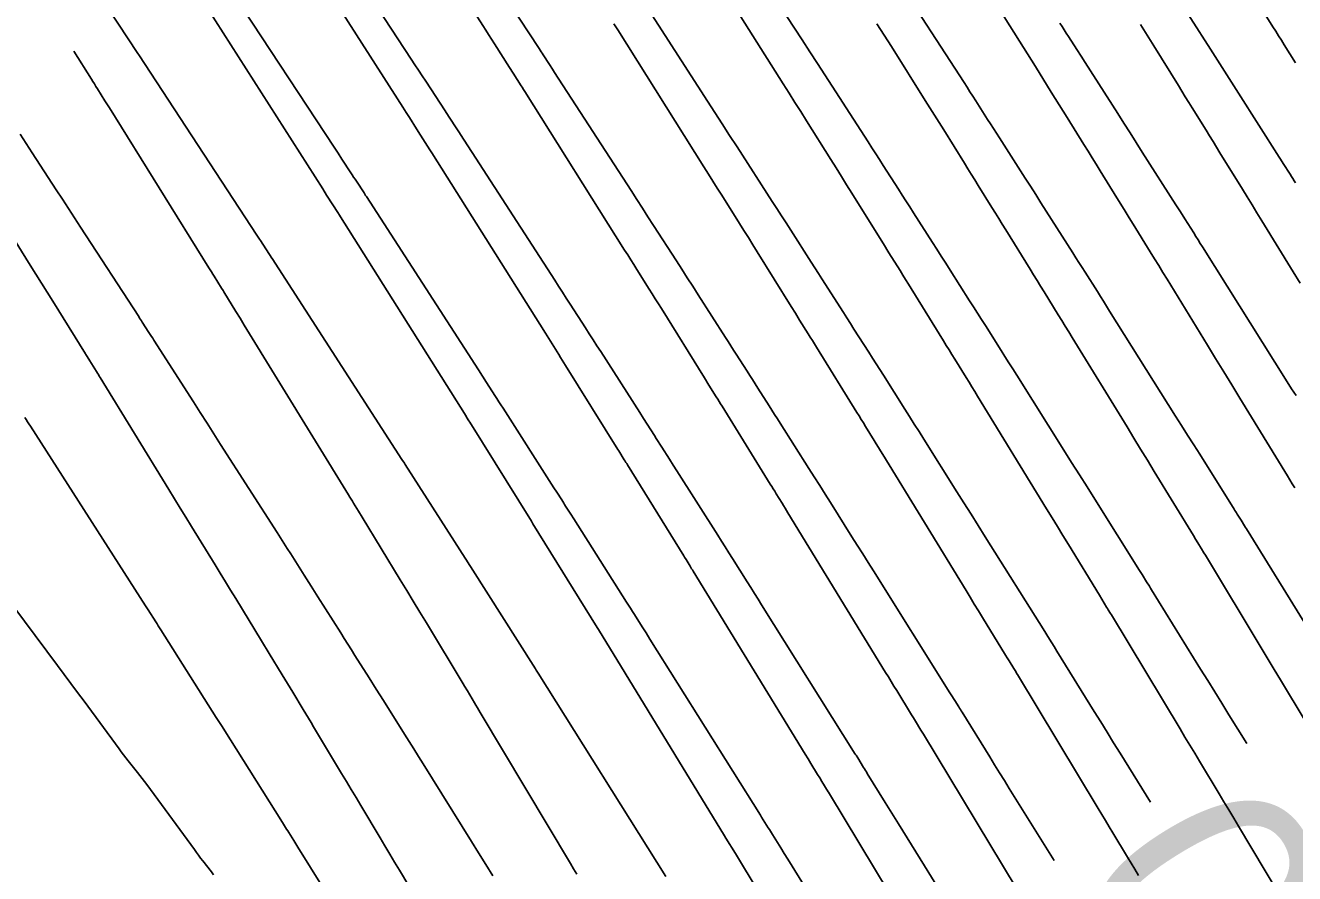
# Model space of a CAD drawing. Extents: x 954385 to 988206, y 1868364 to 1924553.
# Drawn here: x 957717.65 to 957751.42, y 1920053.74 to 1920076.31 of the extents above; entities that cross this region are included whole.
import ezdxf

# ---------------------------------------------------------------- set-up
doc = ezdxf.new("R2010")
doc.units = 0
for name, color, linetype in [('1', 7, 'Continuous'), ('Default', 7, 'Continuous'), ('Ex_Major Contours', 7, 'Continuous'), ('Ex_Minor Contours', 7, 'Continuous')]:
    doc.layers.add(name, color=color, linetype=linetype)

msp = doc.modelspace()

# ---------------------------------------------------------------- linework, layer by layer
at = {"layer": '1'}
for points in [[(957734.688, 1920053.668), (957731.292, 1920059.075), (957731.24, 1920059.158), (957731.222, 1920059.186), (957729.491, 1920061.913), (957729.455, 1920061.97), (957729.429, 1920062.01), (957727.758, 1920064.624), (957727.736, 1920064.658), (957727.671, 1920064.759), (957724.22, 1920070.102), (957724.21, 1920070.116), (957723.906, 1920070.583), (957723.883, 1920070.619), (957723.811, 1920070.729), (957720.671, 1920075.52), (957720.645, 1920075.559), (957685.358, 1920129.1)], [(957742.451, 1920052.53), (957740.879, 1920055.069), (957740.791, 1920055.211), (957740.703, 1920055.353), (957740.615, 1920055.495), (957740.527, 1920055.637), (957740.049, 1920056.41), (957740.024, 1920056.45), (957739.999, 1920056.49), (957739.974, 1920056.53), (957739.949, 1920056.57), (957739.792, 1920056.822), (957739.75, 1920056.89), (957739.728, 1920056.924), (957737.238, 1920060.889), (957737.141, 1920061.043), (957737.044, 1920061.198), (957736.947, 1920061.352), (957736.849, 1920061.507), (957736.461, 1920062.125), (957736.364, 1920062.28), (957736.266, 1920062.434), (957736.169, 1920062.588), (957736.071, 1920062.742), (957734.985, 1920064.454), (957734.884, 1920064.611), (957734.784, 1920064.769), (957734.581, 1920065.089), (957734.532, 1920065.166), (957734.483, 1920065.242), (957734.435, 1920065.319), (957734.386, 1920065.395), (957734.19, 1920065.701), (957734.092, 1920065.854), (957733.994, 1920066.007), (957732.958, 1920067.628), (957732.857, 1920067.786), (957732.755, 1920067.945), (957732.653, 1920068.103), (957732.551, 1920068.262), (957732.142, 1920068.894), (957732.04, 1920069.052), (957731.937, 1920069.211), (957731.835, 1920069.369), (957731.733, 1920069.527), (957729.228, 1920073.405), (957729.199, 1920073.449), (957729.113, 1920073.582), (957728.943, 1920073.843), (957728.911, 1920073.892), (957728.88, 1920073.94), (957728.848, 1920073.989), (957728.816, 1920074.037), (957728.303, 1920074.82), (957728.207, 1920074.966), (957728.111, 1920075.113), (957728.014, 1920075.26), (957727.918, 1920075.406), (957725.766, 1920078.691)], [(957751.859, 1920060.129), (957750.133, 1920062.916), (957750.109, 1920062.954), (957750.085, 1920062.992), (957749.991, 1920063.144), (957749.891, 1920063.304), (957749.87, 1920063.337), (957749.85, 1920063.37), (957749.829, 1920063.403), (957749.808, 1920063.436), (957748.89, 1920064.898), (957748.73, 1920065.152), (957748.57, 1920065.407), (957748.41, 1920065.661), (957748.25, 1920065.916), (957746.495, 1920068.709), (957746.413, 1920068.838), (957746.332, 1920068.967), (957746.25, 1920069.096), (957746.169, 1920069.225), (957745.842, 1920069.74), (957745.76, 1920069.869), (957745.678, 1920069.998), (957745.596, 1920070.127), (957745.514, 1920070.255), (957744.807, 1920071.368), (957744.668, 1920071.588), (957744.528, 1920071.808), (957744.388, 1920072.027), (957744.247, 1920072.247), (957743.562, 1920073.319), (957743.483, 1920073.441), (957743.405, 1920073.564), (957743.327, 1920073.686), (957743.249, 1920073.808), (957742.936, 1920074.297), (957742.858, 1920074.42), (957742.779, 1920074.542), (957742.701, 1920074.664), (957742.622, 1920074.786), (957740.755, 1920077.674)], [(957751.437, 1920072.119), (957751.401, 1920072.176), (957751.365, 1920072.234), (957751.329, 1920072.291), (957751.293, 1920072.348), (957751.111, 1920072.634), (957751.039, 1920072.748), (957751.002, 1920072.805), (957749.921, 1920074.508), (957749.735, 1920074.799), (957749.55, 1920075.091), (957749.364, 1920075.382), (957749.178, 1920075.673), (957748.129, 1920077.312)], [(957740.146, 1920050.554), (957737.933, 1920054.129), (957737.841, 1920054.278), (957737.748, 1920054.427), (957737.528, 1920054.783), (957737.5, 1920054.828), (957737.472, 1920054.874), (957737.443, 1920054.919), (957737.415, 1920054.964), (957737.238, 1920055.248), (957737.208, 1920055.296), (957734.265, 1920059.982), (957734.162, 1920060.146), (957734.059, 1920060.309), (957733.853, 1920060.637), (957733.802, 1920060.719), (957733.75, 1920060.801), (957733.698, 1920060.882), (957733.647, 1920060.964), (957732.239, 1920063.181), (957732.159, 1920063.307), (957732.024, 1920063.519), (957731.998, 1920063.56), (957731.972, 1920063.601), (957731.946, 1920063.642), (957731.92, 1920063.683), (957731.79, 1920063.886), (957731.712, 1920064.009), (957730.358, 1920066.126), (957730.304, 1920066.211), (957730.249, 1920066.296), (957730.195, 1920066.381), (957730.14, 1920066.465), (957729.921, 1920066.804), (957729.811, 1920066.974), (957729.702, 1920067.143), (957726.724, 1920071.753), (957726.703, 1920071.785), (957726.662, 1920071.849), (957726.457, 1920072.164), (957726.421, 1920072.219), (957726.385, 1920072.274), (957726.349, 1920072.329), (957726.313, 1920072.384), (957726.073, 1920072.75), (957725.969, 1920072.909), (957725.865, 1920073.067), (957723.218, 1920077.106)], [(957730.533, 1920076.89), (957731.319, 1920075.69), (957731.347, 1920075.649), (957731.374, 1920075.607), (957731.401, 1920075.565), (957731.429, 1920075.523), (957731.593, 1920075.271), (957731.677, 1920075.142), (957731.704, 1920075.099), (957731.732, 1920075.056), (957733.764, 1920071.911), (957733.914, 1920071.679), (957734.064, 1920071.447), (957734.213, 1920071.216), (957734.363, 1920070.984), (957734.969, 1920070.046), (957735.115, 1920069.82), (957735.261, 1920069.594), (957735.406, 1920069.368), (957735.551, 1920069.141), (957736.277, 1920068.006), (957736.349, 1920067.894), (957736.42, 1920067.782), (957736.492, 1920067.669), (957736.564, 1920067.557), (957736.851, 1920067.108), (957736.923, 1920066.996), (957736.994, 1920066.884), (957737.066, 1920066.771), (957737.138, 1920066.659), (957737.436, 1920066.189), (957737.509, 1920066.074), (957737.583, 1920065.958), (957737.656, 1920065.842), (957737.73, 1920065.727), (957738.495, 1920064.52), (957738.639, 1920064.294), (957738.783, 1920064.067), (957738.926, 1920063.84), (957739.069, 1920063.613), (957739.64, 1920062.704), (957739.783, 1920062.477), (957739.925, 1920062.25), (957740.068, 1920062.023), (957740.211, 1920061.796), (957742.248, 1920058.552), (957742.28, 1920058.502), (957742.374, 1920058.351), (957742.483, 1920058.176), (957742.505, 1920058.141), (957742.527, 1920058.106), (957742.548, 1920058.071), (957742.57, 1920058.036), (957743.306, 1920056.848), (957743.436, 1920056.638), (957743.566, 1920056.428), (957743.696, 1920056.219), (957743.826, 1920056.009), (957745.015, 1920054.088)], [(957747.579, 1920055.644), (957746.772, 1920056.949), (957746.6, 1920057.226), (957746.429, 1920057.503), (957746.257, 1920057.781), (957746.085, 1920058.058), (957745.091, 1920059.663), (957745.054, 1920059.722), (957745.017, 1920059.781), (957744.893, 1920059.98), (957744.824, 1920060.091), (957744.796, 1920060.136), (957744.768, 1920060.18), (957743.184, 1920062.703), (957742.995, 1920063.003), (957742.807, 1920063.302), (957742.619, 1920063.602), (957742.43, 1920063.902), (957741.552, 1920065.299), (957741.426, 1920065.5), (957741.299, 1920065.7), (957741.172, 1920065.901), (957741.045, 1920066.102), (957740.475, 1920066.999), (957740.378, 1920067.152), (957740.281, 1920067.305), (957740.184, 1920067.457), (957740.087, 1920067.61), (957739.694, 1920068.229), (957739.6, 1920068.377), (957739.506, 1920068.525), (957739.411, 1920068.673), (957739.316, 1920068.821), (957738.938, 1920069.413), (957738.843, 1920069.561), (957738.749, 1920069.709), (957738.654, 1920069.857), (957738.559, 1920070.005), (957738.013, 1920070.86), (957737.89, 1920071.052), (957737.767, 1920071.243), (957737.644, 1920071.435), (957737.52, 1920071.626), (957736.584, 1920073.074), (957736.387, 1920073.379), (957736.19, 1920073.684), (957735.993, 1920073.989), (957735.796, 1920074.295), (957734.237, 1920076.708)], [(957737.911, 1920076.548), (957738.113, 1920076.235), (957738.316, 1920075.921), (957738.519, 1920075.608), (957738.721, 1920075.294), (957740.071, 1920073.206), (957740.172, 1920073.049), (957740.273, 1920072.893), (957740.374, 1920072.736), (957740.474, 1920072.579), (957740.876, 1920071.95), (957740.976, 1920071.793), (957741.077, 1920071.636), (957741.177, 1920071.479), (957741.278, 1920071.322), (957741.782, 1920070.534), (957741.899, 1920070.35), (957742.017, 1920070.166), (957742.134, 1920069.983), (957742.251, 1920069.798), (957742.77, 1920068.98), (957742.875, 1920068.816), (957742.98, 1920068.651), (957743.084, 1920068.487), (957743.189, 1920068.322), (957743.607, 1920067.663), (957743.711, 1920067.499), (957743.816, 1920067.334), (957743.92, 1920067.169), (957744.024, 1920067.004), (957745.28, 1920065.005), (957745.484, 1920064.68), (957745.689, 1920064.355), (957745.893, 1920064.03), (957746.097, 1920063.704), (957747.288, 1920061.808), (957747.323, 1920061.753), (957747.357, 1920061.698), (957747.476, 1920061.508), (957747.551, 1920061.387), (957747.582, 1920061.338), (957747.612, 1920061.29), (957748.915, 1920059.185), (957749.103, 1920058.882), (957749.291, 1920058.578), (957749.479, 1920058.275), (957749.667, 1920057.971), (957750.144, 1920057.201)], [(957751.452, 1920066.459), (957751.336, 1920066.643), (957751.221, 1920066.827), (957748.966, 1920070.414), (957748.907, 1920070.507), (957748.849, 1920070.6), (957748.79, 1920070.694), (957748.731, 1920070.787), (957748.495, 1920071.158), (957748.376, 1920071.344), (957748.258, 1920071.53), (957747.364, 1920072.938), (957747.202, 1920073.194), (957747.039, 1920073.449), (957746.876, 1920073.705), (957746.713, 1920073.96), (957745.845, 1920075.316), (957745.733, 1920075.491), (957745.621, 1920075.666), (957745.397, 1920076.016), (957745.341, 1920076.104), (957745.285, 1920076.191), (957745.229, 1920076.278), (957745.173, 1920076.366)], [(957717.513, 1920073.412), (957717.674, 1920073.166), (957717.834, 1920072.919), (957718.476, 1920071.931), (957718.636, 1920071.684), (957718.797, 1920071.437), (957718.957, 1920071.19), (957719.118, 1920070.943), (957720.667, 1920068.56), (957720.691, 1920068.523), (957720.715, 1920068.485), (957720.739, 1920068.448), (957720.763, 1920068.411), (957720.94, 1920068.137), (957721.006, 1920068.034), (957721.039, 1920067.983), (957721.072, 1920067.932), (957722.123, 1920066.29), (957722.304, 1920066.007), (957722.485, 1920065.725), (957722.666, 1920065.443), (957722.846, 1920065.161), (957724.348, 1920062.816), (957724.439, 1920062.674), (957724.53, 1920062.532), (957724.62, 1920062.39), (957724.71, 1920062.247), (957725.071, 1920061.678), (957725.251, 1920061.393), (957725.432, 1920061.109), (957726.041, 1920060.148), (957726.136, 1920059.998), (957726.231, 1920059.848), (957726.325, 1920059.698), (957726.42, 1920059.548), (957726.797, 1920058.948), (957726.986, 1920058.647), (957727.175, 1920058.347), (957727.736, 1920057.456), (957727.861, 1920057.258), (957727.985, 1920057.059), (957728.11, 1920056.86), (957728.234, 1920056.661), (957729.52, 1920054.595), (957729.709, 1920054.292), (957729.898, 1920053.989), (957730.086, 1920053.686)], [(957727.978, 1920049.506), (957724.901, 1920054.447), (957724.793, 1920054.621), (957724.659, 1920054.837), (957724.63, 1920054.882), (957724.602, 1920054.927), (957724.489, 1920055.107), (957722.913, 1920057.612), (957722.883, 1920057.66), (957722.852, 1920057.707), (957722.732, 1920057.898), (957721.256, 1920060.227), (957721.222, 1920060.28), (957721.188, 1920060.333), (957721.155, 1920060.386), (957721.121, 1920060.439), (957720.917, 1920060.757), (957720.849, 1920060.863), (957717.785, 1920065.649), (957717.748, 1920065.706), (957717.712, 1920065.763), (957717.675, 1920065.82), (957717.638, 1920065.877)], [(957716.463, 1920062.021), (957718.51, 1920059.276), (957718.686, 1920059.039), (957718.862, 1920058.802), (957719.038, 1920058.565), (957719.213, 1920058.328), (957720.145, 1920057.066), (957720.205, 1920056.986), (957720.266, 1920056.905), (957720.327, 1920056.826), (957720.389, 1920056.747), (957720.637, 1920056.431), (957720.699, 1920056.352), (957720.76, 1920056.272), (957720.82, 1920056.192), (957720.88, 1920056.111), (957722.147, 1920054.381), (957722.203, 1920054.306), (957722.259, 1920054.231), (957722.315, 1920054.157), (957722.373, 1920054.083), (957722.603, 1920053.788), (957722.66, 1920053.714)]]:
    msp.add_lwpolyline(points, dxfattribs=at)
at = {"layer": 'Default'}
msp.add_arc((956871.597, 1919501.221), 996.448, 12.648055, 34.075074, dxfattribs=at)
at = {"layer": 'Ex_Major Contours'}
for points in [[(957751.436, 1920075.307), (957751.138, 1920075.789), (957751.063, 1920075.91), (957750.988, 1920076.03), (957750.914, 1920076.151), (957750.839, 1920076.271), (957749.973, 1920077.662)], [(957733.308, 1920076.345), (957733.375, 1920076.239), (957733.408, 1920076.186), (957735.704, 1920072.541), (957735.822, 1920072.353), (957735.94, 1920072.165), (957736.058, 1920071.978), (957736.176, 1920071.79), (957736.648, 1920071.038), (957736.766, 1920070.85), (957736.884, 1920070.662), (957737.002, 1920070.474), (957737.119, 1920070.286), (957738.023, 1920068.832), (957738.136, 1920068.651), (957738.249, 1920068.469), (957738.475, 1920068.106), (957738.531, 1920068.016), (957738.588, 1920067.925), (957738.644, 1920067.834), (957738.7, 1920067.743), (957739.771, 1920066.011), (957739.829, 1920065.918), (957739.886, 1920065.825), (957739.943, 1920065.732), (957740.001, 1920065.639), (957740.231, 1920065.267), (957740.288, 1920065.174), (957740.345, 1920065.081), (957740.402, 1920064.988), (957740.459, 1920064.895), (957742.676, 1920061.273), (957742.786, 1920061.093), (957742.895, 1920060.914), (957743.005, 1920060.735), (957743.115, 1920060.556), (957743.725, 1920059.558), (957743.772, 1920059.48), (957743.82, 1920059.403), (957743.946, 1920059.196), (957743.962, 1920059.17), (957743.978, 1920059.143), (957744.033, 1920059.051), (957744.041, 1920059.038), (957746.187, 1920055.477), (957746.284, 1920055.315), (957746.382, 1920055.153), (957746.479, 1920054.991), (957746.577, 1920054.829), (957746.967, 1920054.182), (957747.064, 1920054.02), (957747.161, 1920053.858), (957747.258, 1920053.696)], [(957729.589, 1920050.503), (957727.602, 1920053.835), (957727.474, 1920054.05), (957727.346, 1920054.264), (957727.218, 1920054.479), (957727.09, 1920054.693), (957726.578, 1920055.551), (957726.45, 1920055.765), (957726.322, 1920055.979), (957726.193, 1920056.193), (957726.065, 1920056.407), (957725.32, 1920057.645), (957725.251, 1920057.76), (957725.181, 1920057.876), (957725.112, 1920057.991), (957725.042, 1920058.106), (957724.763, 1920058.57), (957724.694, 1920058.684), (957724.625, 1920058.798), (957724.556, 1920058.913), (957724.486, 1920059.027), (957724.139, 1920059.597), (957723.931, 1920059.939), (957723.249, 1920061.059), (957723.113, 1920061.284), (957722.975, 1920061.509), (957722.838, 1920061.733), (957722.701, 1920061.957), (957722.074, 1920062.978), (957721.923, 1920063.223), (957721.773, 1920063.468), (957721.622, 1920063.713), (957721.472, 1920063.958), (957719.642, 1920066.939), (957719.618, 1920066.979), (957719.594, 1920067.019), (957719.569, 1920067.058), (957719.545, 1920067.098), (957719.412, 1920067.312), (957719.368, 1920067.383), (957719.294, 1920067.502), (957719.264, 1920067.55), (957719.25, 1920067.574), (957718.38, 1920068.969), (957718.231, 1920069.209), (957718.081, 1920069.449), (957717.931, 1920069.69), (957717.781, 1920069.93), (957716.406, 1920072.138)]]:
    msp.add_lwpolyline(points, dxfattribs=at)
at = {"layer": 'Ex_Minor Contours'}
for points in [[(957744.005, 1920053.361), (957741.541, 1920057.451), (957741.493, 1920057.531), (957741.476, 1920057.558), (957741.33, 1920057.798), (957741.278, 1920057.884), (957741.225, 1920057.969), (957740.832, 1920058.612), (957740.758, 1920058.733), (957740.684, 1920058.854), (957740.61, 1920058.976), (957740.536, 1920059.097), (957737.938, 1920063.341), (957737.899, 1920063.404), (957737.86, 1920063.468), (957737.821, 1920063.532), (957737.782, 1920063.595), (957737.625, 1920063.85), (957737.586, 1920063.914), (957737.546, 1920063.977), (957737.507, 1920064.041), (957737.468, 1920064.104), (957736.185, 1920066.179), (957736.146, 1920066.241), (957736.108, 1920066.304), (957736.069, 1920066.366), (957736.03, 1920066.429), (957735.836, 1920066.74), (957735.72, 1920066.928), (957734.571, 1920068.773), (957734.49, 1920068.903), (957734.409, 1920069.033), (957734.328, 1920069.163), (957734.246, 1920069.293), (957733.92, 1920069.812), (957733.839, 1920069.942), (957733.757, 1920070.072), (957733.675, 1920070.201), (957733.594, 1920070.331), (957730.936, 1920074.552), (957730.905, 1920074.601), (957730.866, 1920074.662), (957730.843, 1920074.699), (957730.628, 1920075.035), (957730.53, 1920075.19), (957730.13, 1920075.818), (957730.052, 1920075.94), (957729.974, 1920076.061), (957729.897, 1920076.183), (957729.819, 1920076.305), (957727.51, 1920079.924)], [(957741.823, 1920051.246), (957739.041, 1920055.864), (957739.013, 1920055.911), (957739.007, 1920055.92), (957738.84, 1920056.193), (957738.783, 1920056.287), (957738.726, 1920056.381), (957738.55, 1920056.668), (957738.473, 1920056.795), (957738.395, 1920056.921), (957735.417, 1920061.787), (957735.396, 1920061.821), (957735.375, 1920061.855), (957735.354, 1920061.89), (957735.333, 1920061.924), (957735.228, 1920062.095), (957735.185, 1920062.163), (957735.164, 1920062.198), (957733.67, 1920064.615), (957733.649, 1920064.649), (957733.628, 1920064.683), (957733.606, 1920064.717), (957733.585, 1920064.751), (957733.437, 1920064.989), (957733.416, 1920065.023), (957732.023, 1920067.261), (957731.979, 1920067.333), (957731.934, 1920067.404), (957731.889, 1920067.476), (957731.844, 1920067.548), (957731.664, 1920067.834), (957731.619, 1920067.906), (957731.574, 1920067.978), (957731.529, 1920068.049), (957731.484, 1920068.121), (957728.464, 1920072.917), (957728.446, 1920072.945), (957728.411, 1920073.001), (957728.167, 1920073.384), (957728.058, 1920073.554), (957727.867, 1920073.854), (957727.779, 1920073.992), (957727.691, 1920074.13), (957725.007, 1920078.337)], [(957735.881, 1920077.821), (957737.814, 1920074.751), (957737.969, 1920074.505), (957738.123, 1920074.259), (957738.278, 1920074.013), (957738.432, 1920073.767), (957739.079, 1920072.738), (957739.219, 1920072.515), (957739.359, 1920072.291), (957739.499, 1920072.067), (957739.639, 1920071.843), (957740.327, 1920070.737), (957740.475, 1920070.499), (957740.623, 1920070.261), (957740.92, 1920069.784), (957740.994, 1920069.665), (957741.068, 1920069.546), (957741.142, 1920069.427), (957741.216, 1920069.307), (957742.075, 1920067.918), (957742.15, 1920067.796), (957742.226, 1920067.673), (957742.301, 1920067.551), (957742.377, 1920067.429), (957742.679, 1920066.939), (957742.755, 1920066.816), (957742.83, 1920066.694), (957742.905, 1920066.571), (957742.981, 1920066.448), (957744.817, 1920063.448), (957744.962, 1920063.211), (957745.107, 1920062.974), (957745.252, 1920062.737), (957745.397, 1920062.5), (957746.224, 1920061.146), (957746.288, 1920061.042), (957746.415, 1920060.834), (957746.436, 1920060.799), (957746.457, 1920060.764), (957746.52, 1920060.66), (957746.541, 1920060.625), (957748.368, 1920057.592), (957748.498, 1920057.377), (957748.628, 1920057.161), (957748.758, 1920056.946), (957748.887, 1920056.73), (957749.406, 1920055.869), (957749.536, 1920055.654), (957749.665, 1920055.438), (957749.794, 1920055.222), (957749.923, 1920055.007), (957750.983, 1920053.227)], [(957742.916, 1920077.769), (957744.098, 1920075.887), (957744.204, 1920075.718), (957744.31, 1920075.549), (957744.416, 1920075.38), (957744.521, 1920075.211), (957744.942, 1920074.534), (957745.048, 1920074.364), (957745.153, 1920074.195), (957745.258, 1920074.026), (957745.364, 1920073.857), (957745.809, 1920073.14), (957745.919, 1920072.964), (957746.028, 1920072.788), (957746.137, 1920072.612), (957746.246, 1920072.436), (957746.686, 1920071.724), (957746.796, 1920071.547), (957746.905, 1920071.369), (957747.015, 1920071.192), (957747.124, 1920071.015), (957747.576, 1920070.282), (957747.688, 1920070.101), (957747.8, 1920069.919), (957747.911, 1920069.738), (957748.023, 1920069.556), (957749.098, 1920067.799), (957749.314, 1920067.447), (957749.53, 1920067.094), (957749.745, 1920066.741), (957749.961, 1920066.388), (957751.224, 1920064.323), (957751.288, 1920064.217), (957751.354, 1920064.11), (957751.37, 1920064.084), (957751.385, 1920064.058), (957751.401, 1920064.032), (957751.417, 1920064.006)], [(957739.641, 1920049.131), (957736.54, 1920054.278), (957736.538, 1920054.282), (957736.288, 1920054.69), (957736.254, 1920054.746), (957732.896, 1920060.233), (957732.861, 1920060.291), (957731.155, 1920063.05), (957731.112, 1920063.118), (957729.476, 1920065.748), (957729.45, 1920065.789), (957729.391, 1920065.884), (957729.374, 1920065.911), (957725.991, 1920071.283), (957725.979, 1920071.302), (957725.666, 1920071.794), (957725.562, 1920071.956), (957722.504, 1920076.749)], [(957751.846, 1920057.557), (957751.198, 1920058.632), (957751.036, 1920058.901), (957750.874, 1920059.169), (957750.712, 1920059.438), (957750.55, 1920059.707), (957749.042, 1920062.212), (957749.002, 1920062.277), (957748.937, 1920062.385), (957748.924, 1920062.407), (957748.911, 1920062.429), (957748.898, 1920062.45), (957748.885, 1920062.472), (957748.78, 1920062.643), (957748.724, 1920062.735), (957747.679, 1920064.444), (957747.499, 1920064.739), (957747.318, 1920065.034), (957747.138, 1920065.329), (957746.957, 1920065.624), (957745.502, 1920068.002), (957745.408, 1920068.155), (957745.315, 1920068.307), (957745.221, 1920068.459), (957745.128, 1920068.61), (957744.753, 1920069.218), (957744.659, 1920069.37), (957744.566, 1920069.521), (957744.472, 1920069.673), (957744.378, 1920069.825), (957743.731, 1920070.872), (957743.639, 1920071.019), (957743.548, 1920071.167), (957743.456, 1920071.315), (957743.365, 1920071.462), (957742.998, 1920072.052), (957742.906, 1920072.2), (957742.814, 1920072.347), (957742.722, 1920072.495), (957742.631, 1920072.642), (957742.08, 1920073.527), (957741.957, 1920073.724), (957741.835, 1920073.92), (957741.712, 1920074.116), (957741.589, 1920074.313), (957740.689, 1920075.745), (957740.498, 1920076.049), (957740.306, 1920076.353)], [(957747.315, 1920076.327), (957747.404, 1920076.185), (957747.492, 1920076.043), (957747.58, 1920075.901), (957747.669, 1920075.759), (957748.323, 1920074.707), (957748.416, 1920074.558), (957748.508, 1920074.409), (957748.6, 1920074.26), (957748.693, 1920074.111), (957749.061, 1920073.516), (957749.153, 1920073.367), (957749.245, 1920073.218), (957749.337, 1920073.069), (957749.429, 1920072.92), (957750.025, 1920071.954), (957750.155, 1920071.743), (957750.285, 1920071.532), (957750.414, 1920071.321), (957750.544, 1920071.11), (957751.377, 1920069.748), (957751.559, 1920069.451)], [(957732.321, 1920053.728), (957732.236, 1920053.871), (957732.15, 1920054.014), (957729.754, 1920058.03), (957729.715, 1920058.094), (957729.677, 1920058.157), (957729.639, 1920058.221), (957729.601, 1920058.285), (957729.409, 1920058.604), (957729.332, 1920058.731), (957729.294, 1920058.795), (957728.319, 1920060.412), (957728.146, 1920060.7), (957727.972, 1920060.987), (957727.798, 1920061.274), (957727.624, 1920061.56), (957726.61, 1920063.227), (957726.513, 1920063.387), (957726.382, 1920063.601), (957726.35, 1920063.654), (957726.317, 1920063.708), (957726.285, 1920063.761), (957726.252, 1920063.815), (957723.476, 1920068.334), (957723.365, 1920068.515), (957723.254, 1920068.696), (957722.931, 1920069.222), (957722.911, 1920069.255), (957722.871, 1920069.319), (957722.674, 1920069.637), (957722.64, 1920069.693), (957722.605, 1920069.748), (957722.571, 1920069.804), (957722.536, 1920069.859), (957719.886, 1920074.112), (957719.767, 1920074.303), (957719.569, 1920074.621), (957719.529, 1920074.685), (957719.489, 1920074.749), (957719.449, 1920074.812), (957719.41, 1920074.876), (957718.943, 1920075.621)]]:
    msp.add_lwpolyline(points, dxfattribs=at)

# ---------------------------------------------------------------- texts
at = {"layer": '1'}
msp.add_text('550', height=6, rotation=121.2564, dxfattribs=at).set_placement((957757.371, 1920045.294))

doc.saveas('drawing.dxf')
